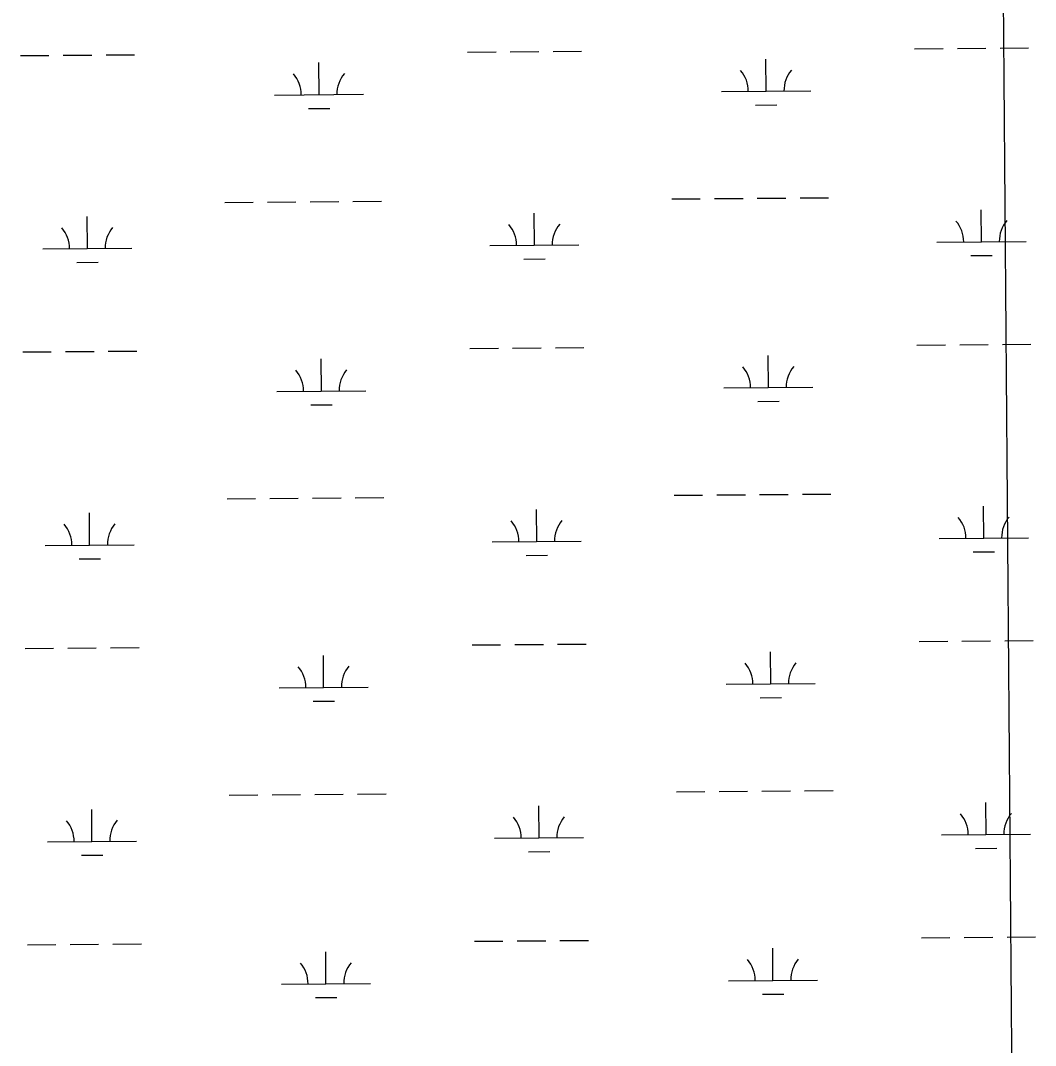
# Model space of a CAD drawing. Extents: x 3540316 to 3578335, y 553172 to 578787.
# Drawn here: x 3569760 to 3570900, y 560579 to 561730 of the extents above; entities that cross this region are included whole.
import ezdxf

# ---------------------------------------------------------------- set-up
doc = ezdxf.new("R2010")
doc.units = 0
doc.layers.add('V-GRID-MAJR', color=7, linetype='Continuous')
doc.layers.add('V-WETL-SWMP', color=7, linetype='Continuous')

msp = doc.modelspace()

# ---------------------------------------------------------------- linework, layer by layer
at = {"layer": 'V-GRID-MAJR'}
msp.add_spline([(3570887.492, 558776.553), (3570839.022, 564835.505), (3570790.536, 570896.3910000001), (3570742.0500000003, 576957.294), (3570742.035, 576959.211)], degree=3, dxfattribs=at)
at = {"layer": 'V-WETL-SWMP'}
for p, q in [((3569760.1134343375, 561690.260368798), (3569792.1124831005, 561690.5070450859)), ((3569808.1120074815, 561690.6303832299), (3569840.111056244, 561690.8770595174)), ((3569856.1105806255, 561691.0003976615), (3569888.109629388, 561691.2470739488)), ((3570262.0065145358, 561694.1293938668), (3570294.0055632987, 561694.3760701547)), ((3570310.0050876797, 561694.4994082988), (3570342.004136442, 561694.7460845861)), ((3570358.0036608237, 561694.8694227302), (3570390.002709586, 561695.1160990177)), ((3570763.8995947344, 561697.9984189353), (3570795.898643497, 561698.2450952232)), ((3570811.8981678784, 561698.3684333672), (3570843.8972166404, 561698.6151096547)), ((3570859.8967410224, 561698.7384477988), (3570891.8957897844, 561698.9851240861)), ((3570095.3053915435, 561646.4129385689), (3570095.027881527, 561682.411868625)), ((3570597.1984717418, 561650.2819636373), (3570596.9209617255, 561686.2808936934)), ((3570045.3068778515, 561646.0275068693), (3570145.3039052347, 561646.7983702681)), ((3570547.1999580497, 561649.8965319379), (3570647.1969854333, 561650.6673953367)), ((3570585.3177800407, 561634.7589186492), (3570609.317066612, 561634.9439258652)), ((3570083.4246998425, 561630.8898935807), (3570107.423986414, 561631.0749007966)), ((3570491.283228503, 561529.3909109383), (3570523.2822772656, 561529.6375872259)), ((3570539.2818016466, 561529.7609253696), (3570571.2808504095, 561530.0076016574)), ((3570587.2803747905, 561530.1309398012), (3570619.2794235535, 561530.3776160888)), ((3570635.2789479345, 561530.5009542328), (3570667.2779966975, 561530.7476305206)), ((3569989.390148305, 561525.5218858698), (3570021.3891970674, 561525.7685621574)), ((3570037.3887214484, 561525.891900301), (3570069.3877702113, 561526.1385765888)), ((3570085.3872945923, 561526.2619147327), (3570117.3863433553, 561526.5085910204)), ((3570133.3858677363, 561526.6319291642), (3570165.3849164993, 561526.878605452)), ((3570838.980054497, 561481.3277509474), (3570838.7025444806, 561517.3266810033)), ((3569835.1938941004, 561473.5897008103), (3569834.9163840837, 561509.588630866)), ((3570337.0869742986, 561477.458725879), (3570336.809464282, 561513.4576559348)), ((3569785.195380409, 561473.2042691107), (3569885.192407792, 561473.9751325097)), ((3570287.088460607, 561477.0732941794), (3570387.0854879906, 561477.8441575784)), ((3570788.981540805, 561480.942319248), (3570888.978568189, 561481.713182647)), ((3570325.2062825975, 561461.9356808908), (3570349.205569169, 561462.1206881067)), ((3570827.0993627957, 561465.8047059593), (3570851.098649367, 561465.9897131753)), ((3569823.3132023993, 561458.0666558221), (3569847.312488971, 561458.251663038)), ((3569762.6778966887, 561357.5952561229), (3569794.6769454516, 561357.8419324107)), ((3569810.6764698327, 561357.9652705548), (3569842.675518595, 561358.2119468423)), ((3569858.6750429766, 561358.3352849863), (3569890.6740917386, 561358.5819612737)), ((3570264.570976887, 561361.4642811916), (3570296.5700256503, 561361.7109574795)), ((3570312.569550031, 561361.8342956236), (3570344.5685987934, 561362.080971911)), ((3570360.568123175, 561362.204310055), (3570392.567171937, 561362.4509863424)), ((3570766.464057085, 561365.3333062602), (3570798.4631058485, 561365.579982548)), ((3570814.462630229, 561365.7033206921), (3570846.461678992, 561365.9499969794)), ((3570862.461203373, 561366.0733351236), (3570894.4602521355, 561366.320011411)), ((3570097.869853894, 561313.7478258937), (3570097.592343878, 561349.7467559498)), ((3570599.7629340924, 561317.6168509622), (3570599.485424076, 561353.6157810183)), ((3570047.871340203, 561313.3623941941), (3570147.8683675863, 561314.1332575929)), ((3570549.7644204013, 561317.2314192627), (3570649.7614477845, 561318.0022826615)), ((3570587.882242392, 561302.093805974), (3570611.8815289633, 561302.27881319)), ((3570085.989162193, 561298.2247809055), (3570109.9884487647, 561298.4097881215)), ((3570493.847690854, 561196.7257982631), (3570525.8467396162, 561196.9724745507)), ((3570541.846263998, 561197.0958126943), (3570573.84531276, 561197.3424889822)), ((3570589.844837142, 561197.465827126), (3570621.843885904, 561197.7125034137)), ((3570637.843410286, 561197.8358415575), (3570669.842459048, 561198.0825178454)), ((3569991.954610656, 561192.8567731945), (3570023.953659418, 561193.1034494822)), ((3570039.9531838, 561193.2267876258), (3570071.952232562, 561193.4734639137)), ((3570087.951756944, 561193.5968020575), (3570119.950805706, 561193.8434783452)), ((3570135.950330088, 561193.966816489), (3570167.94937885, 561194.2134927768)), ((3570841.5445168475, 561148.6626382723), (3570841.2670068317, 561184.6615683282)), ((3569837.758356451, 561140.924588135), (3569837.4808464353, 561176.9235181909)), ((3570339.6514366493, 561144.7936132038), (3570339.3739266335, 561180.7925432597)), ((3570791.546003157, 561148.2772065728), (3570891.5430305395, 561149.0480699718)), ((3569787.75984276, 561140.5391564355), (3569887.756870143, 561141.3100198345)), ((3570289.6529229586, 561144.4081815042), (3570389.6499503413, 561145.1790449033)), ((3570327.7707449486, 561129.2705682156), (3570351.7700315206, 561129.4555754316)), ((3570829.663825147, 561133.1395932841), (3570853.663111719, 561133.3246005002)), ((3569825.87766475, 561125.4015431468), (3569849.876951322, 561125.5865503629)), ((3569765.2423590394, 561024.9301434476), (3569797.241407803, 561025.1768197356)), ((3569813.2409321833, 561025.3001578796), (3569845.2399809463, 561025.546834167)), ((3569861.2395053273, 561025.6701723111), (3569893.23855409, 561025.9168485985)), ((3570267.1354392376, 561028.7991685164), (3570299.134488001, 561029.0458448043)), ((3570315.1340123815, 561029.1691829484), (3570347.1330611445, 561029.4158592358)), ((3570363.1325855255, 561029.5391973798), (3570395.131634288, 561029.7858736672)), ((3570769.028519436, 561032.6681935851), (3570801.027568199, 561032.9148698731)), ((3570817.0270925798, 561033.0382080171), (3570849.0261413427, 561033.2848843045)), ((3570865.0256657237, 561033.4082224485), (3570897.024714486, 561033.654898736)), ((3570100.4343162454, 560981.0827132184), (3570100.1568062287, 561017.0816432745)), ((3570602.3273964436, 560984.9517382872), (3570602.049886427, 561020.9506683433)), ((3570050.435802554, 560980.697281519), (3570150.432829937, 560981.4681449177)), ((3570552.328882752, 560984.5663065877), (3570652.325910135, 560985.3371699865)), ((3570088.5536245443, 560965.5596682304), (3570112.552911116, 560965.7446754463)), ((3570590.4467047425, 560969.4286932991), (3570614.445991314, 560969.613700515)), ((3570138.5147924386, 560861.3017038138), (3570170.513841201, 560861.5483801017)), ((3570496.412153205, 560864.0606855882), (3570528.4112019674, 560864.3073618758)), ((3570544.410726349, 560864.4307000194), (3570576.4097751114, 560864.6773763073)), ((3570592.409299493, 560864.8007144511), (3570624.4083482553, 560865.0473907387)), ((3570640.407872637, 560865.1707288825), (3570672.4069213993, 560865.4174051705)), ((3569994.5190730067, 560860.1916605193), (3570026.518121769, 560860.4383368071)), ((3570042.5176461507, 560860.5616749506), (3570074.516694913, 560860.8083512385)), ((3570090.5162192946, 560860.9316893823), (3570122.515268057, 560861.17836567)), ((3570844.1089791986, 560815.9975255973), (3570843.8314691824, 560851.9964556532)), ((3569840.3228188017, 560808.2594754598), (3569840.045308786, 560844.2584055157)), ((3570342.2158990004, 560812.1285005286), (3570341.938388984, 560848.1274305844)), ((3570794.1104655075, 560815.6120938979), (3570894.10749289, 560816.3829572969)), ((3569790.324305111, 560807.8740437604), (3569890.321332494, 560808.6449071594)), ((3570292.2173853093, 560811.7430688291), (3570392.214412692, 560812.5139322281)), ((3569828.442127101, 560792.7364304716), (3569852.441413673, 560792.9214376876)), ((3570330.3352072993, 560796.6054555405), (3570354.3344938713, 560796.7904627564)), ((3570832.2282874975, 560800.4744806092), (3570856.2275740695, 560800.6594878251)), ((3570771.592981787, 560700.00308091), (3570803.59203055, 560700.2497571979)), ((3570819.591554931, 560700.373095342), (3570851.590603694, 560700.6197716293)), ((3570867.590128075, 560700.7431097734), (3570899.5891768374, 560700.9897860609)), ((3569767.80682139, 560692.2650307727), (3569799.8058701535, 560692.5117070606)), ((3569815.805394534, 560692.6350452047), (3569847.8044432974, 560692.881721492)), ((3569863.803967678, 560693.0050596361), (3569895.803016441, 560693.2517359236)), ((3570269.6999015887, 560696.1340558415), (3570301.6989503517, 560696.3807321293)), ((3570317.6984747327, 560696.5040702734), (3570349.6975234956, 560696.7507465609)), ((3570365.6970478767, 560696.8740847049), (3570397.696096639, 560697.1207609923)), ((3570102.998778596, 560648.4176005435), (3570102.72126858, 560684.4165305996)), ((3570604.8918587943, 560652.2866256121), (3570604.6143487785, 560688.2855556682)), ((3570053.000264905, 560648.032168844), (3570152.997292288, 560648.8030322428)), ((3570554.893345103, 560651.9011939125), (3570654.8903724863, 560652.6720573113)), ((3570091.118086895, 560632.8945555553), (3570115.117373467, 560633.0795627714)), ((3570593.011167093, 560636.7635806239), (3570617.010453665, 560636.9485878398))]:
    msp.add_line(p, q, dxfattribs=at)
for centre, radius, start, end in [((3570040.060437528, 561646.4618800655), 35.24628790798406, 359.66985650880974, 41.2135148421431), ((3570150.543025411, 561647.3135752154), 35.24628790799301, 139.66985351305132, 181.21351184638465), ((3570541.953517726, 561650.330905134), 35.24628790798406, 359.66985650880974, 41.2135148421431), ((3570652.4361056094, 561651.1826002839), 35.24628790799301, 139.66985351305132, 181.21351184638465), ((3569779.9489400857, 561473.6386423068), 35.24628790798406, 359.66985650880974, 41.2135148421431), ((3569890.4315279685, 561474.4903374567), 35.24628790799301, 139.66985351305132, 181.21351184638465), ((3570281.842020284, 561477.5076673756), 35.24628790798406, 359.66985650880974, 41.2135148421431), ((3570392.3246081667, 561478.3593625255), 35.24628790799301, 139.66985351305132, 181.21351184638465), ((3570783.735100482, 561481.3766924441), 35.24628790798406, 359.66985650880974, 41.2135148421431), ((3570894.217688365, 561482.228387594), 35.24628790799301, 139.66985351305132, 181.21351184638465), ((3570042.624899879, 561313.7967673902), 35.24628790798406, 359.66985650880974, 41.2135148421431), ((3570153.1074877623, 561314.6484625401), 35.24628790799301, 139.66985351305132, 181.21351184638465), ((3570544.5179800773, 561317.6657924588), 35.24628790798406, 359.66985650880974, 41.2135148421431), ((3570655.000567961, 561318.5174876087), 35.24628790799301, 139.66985351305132, 181.21351184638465), ((3570786.299562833, 561148.7115797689), 35.24628790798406, 359.66985650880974, 41.2135148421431), ((3570896.782150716, 561149.5632749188), 35.24628790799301, 139.66985351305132, 181.21351184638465), ((3569782.5134024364, 561140.9735296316), 35.24628790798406, 359.66985650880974, 41.2135148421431), ((3569892.995990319, 561141.8252247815), 35.24628790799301, 139.66985351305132, 181.21351184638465), ((3570284.4064826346, 561144.8425547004), 35.24628790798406, 359.66985650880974, 41.2135148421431), ((3570394.8890705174, 561145.6942498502), 35.24628790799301, 139.66985351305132, 181.21351184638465), ((3570045.18936223, 560981.131654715), 35.24628790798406, 359.66985650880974, 41.2135148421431), ((3570155.6719501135, 560981.983349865), 35.24628790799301, 139.66985351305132, 181.21351184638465), ((3570547.082442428, 560985.0006797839), 35.24628790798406, 359.66985650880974, 41.2135148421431), ((3570657.5650303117, 560985.8523749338), 35.24628790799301, 139.66985351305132, 181.21351184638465), ((3570788.864025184, 560816.046467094), 35.24628790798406, 359.66985650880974, 41.2135148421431), ((3570899.3466130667, 560816.8981622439), 35.24628790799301, 139.66985351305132, 181.21351184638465), ((3569785.077864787, 560808.3084169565), 35.24628790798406, 359.66985650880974, 41.2135148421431), ((3569895.5604526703, 560809.1601121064), 35.24628790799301, 139.66985351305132, 181.21351184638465), ((3570286.9709449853, 560812.1774420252), 35.24628790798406, 359.66985650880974, 41.2135148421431), ((3570397.4535328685, 560813.0291371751), 35.24628790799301, 139.66985351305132, 181.21351184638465), ((3570047.7538245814, 560648.4665420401), 35.24628790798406, 359.66985650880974, 41.2135148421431), ((3570158.236412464, 560649.31823719), 35.24628790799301, 139.66985351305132, 181.21351184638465), ((3570549.6469047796, 560652.3355671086), 35.24628790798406, 359.66985650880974, 41.2135148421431), ((3570660.1294926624, 560653.1872622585), 35.24628790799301, 139.66985351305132, 181.21351184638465)]:
    msp.add_arc(centre, radius, start, end, dxfattribs=at)

doc.saveas('drawing.dxf')
